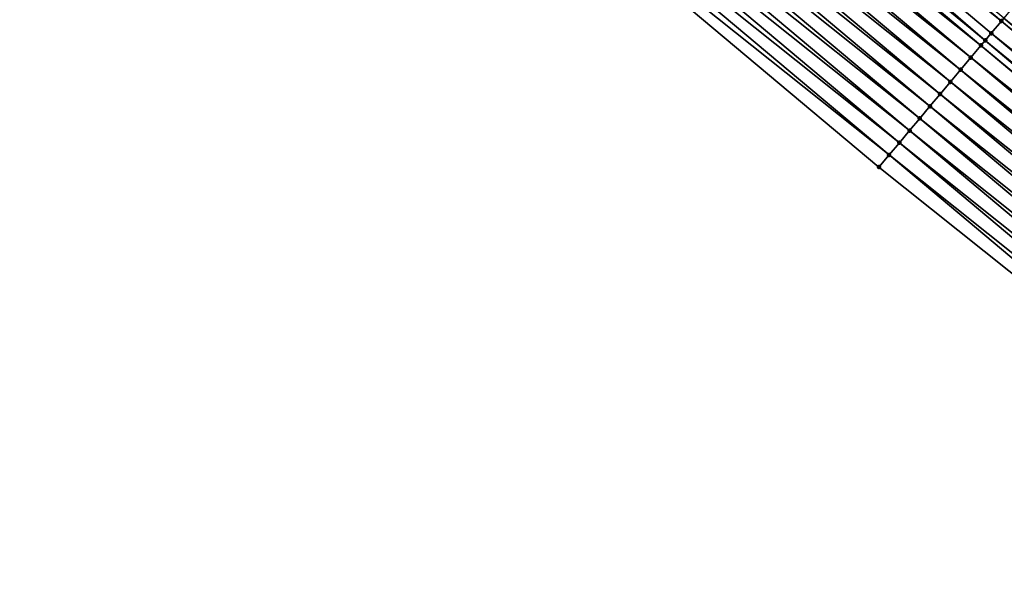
# Model space of a CAD drawing. Header units: feet. Extents: x 2007189 to 2022806, y 818621 to 837694.
# Tile 366 of 680: x 2015861 to 2015892, y 819830 to 819848. Entities that reach past the tile are written whole.
import ezdxf

# ---------------------------------------------------------------- set-up
doc = ezdxf.new("R2010")
doc.units = ezdxf.units.FT
doc.header["$MEASUREMENT"] = 0
doc.layers.add('I-77-MM17-21_SB-Surface-Border', color=7, linetype='Continuous')
doc.layers.add('I-77-MM17-21_SB-Surface-TIN', color=7, linetype='Continuous')
doc.layers.add('Road Shots', color=141, linetype='Continuous', lineweight=100)
doc.layers.add('Road X-Section', color=40, linetype='Continuous', lineweight=13)

msp = doc.modelspace()

# ---------------------------------------------------------------- linework, layer by layer
at = {"layer": 'I-77-MM17-21_SB-Surface-Border', "color": 3, "linetype": 'Continuous', "lineweight": -3}
msp.add_polyline3d([(2016029.865235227, 819732.0650542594, 262.5527761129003), (2016014.556799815, 819744.9336030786, 262.322982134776), (2015997.529194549, 819755.7494365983, 261.8989412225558), (2015982.966599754, 819769.508006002, 261.7257596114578), (2015966.527341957, 819781.0269436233, 261.4002659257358), (2015950.512199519, 819793.0521301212, 261.1147115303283), (2015934.53816178, 819805.1264654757, 260.8374607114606), (2015918.980778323, 819817.7036647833, 260.5992700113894), (2015903.779379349, 819830.7000656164, 260.3867325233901), (2015888.140646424, 819843.174462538, 260.1228080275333), (2015872.823051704, 819856.0320962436, 259.8927330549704), (2015857.55252333, 819868.9453029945, 259.6370129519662), (2015842.651357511, 819882.2992977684, 259.4203207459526), (2015827.433317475, 819895.2748608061, 259.1556216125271), (2015813.555729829, 819909.8493931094, 258.9968771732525), (2015798.68711123, 819923.2419134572, 258.76738464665)], dxfattribs=at)
at = {"layer": 'I-77-MM17-21_SB-Surface-TIN', "color": 128, "linetype": 'Continuous', "lineweight": -3}
for points in [[(2015891.99589637, 819847.7719680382, 260.3626671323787), (2015876.678277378, 819860.6296221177, 260.1351328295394), (2015876.356832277, 819860.2466429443, 260.1333697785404)], [(2015891.99589637, 819847.7719680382, 260.3626671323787), (2015892.069391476, 819847.8595959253, 260.3663480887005), (2015876.678277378, 819860.6296221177, 260.1351328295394)], [(2015891.486362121, 819847.1647335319, 260.3516136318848), (2015876.356832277, 819860.2466429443, 260.1333697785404), (2015876.035599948, 819859.8634851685, 260.1093549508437)], [(2015891.486362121, 819847.1647335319, 260.3516136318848), (2015891.67442752, 819847.3890087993, 260.3633879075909), (2015876.356832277, 819860.2466429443, 260.1333697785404)], [(2015891.67442752, 819847.3890087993, 260.3633879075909), (2015891.99589637, 819847.7719680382, 260.3626671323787), (2015876.356832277, 819860.2466429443, 260.1333697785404)], [(2015891.353192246, 819847.0058534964, 260.3396813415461), (2015876.035599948, 819859.8634851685, 260.1093549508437), (2015875.714371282, 819859.4803243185, 260.0849571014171)], [(2015891.353192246, 819847.0058534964, 260.3396813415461), (2015891.486362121, 819847.1647335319, 260.3516136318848), (2015876.035599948, 819859.8634851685, 260.1093549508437)], [(2015891.031991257, 819846.6226694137, 260.3123891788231), (2015875.714371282, 819859.4803243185, 260.0849571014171), (2015875.393141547, 819859.097164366, 260.0606710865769)], [(2015891.031991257, 819846.6226694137, 260.3123891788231), (2015891.353192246, 819847.0058534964, 260.3396813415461), (2015875.714371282, 819859.4803243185, 260.0849571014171)], [(2015890.710750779, 819846.2395184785, 260.2892268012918), (2015875.393141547, 819859.097164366, 260.0606710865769), (2015875.071902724, 819858.7140120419, 260.0373354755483)], [(2015890.710750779, 819846.2395184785, 260.2892268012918), (2015891.031991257, 819846.6226694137, 260.3123891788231), (2015875.393141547, 819859.097164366, 260.0606710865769)], [(2015890.389447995, 819845.8564198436, 260.2725804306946), (2015875.071902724, 819858.7140120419, 260.0373354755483), (2015874.750668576, 819858.3308557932, 260.013510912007)], [(2015890.389447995, 819845.8564198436, 260.2725804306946), (2015890.710750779, 819846.2395184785, 260.2892268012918), (2015875.071902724, 819858.7140120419, 260.0373354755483)], [(2015890.068196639, 819845.4732780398, 260.2505557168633), (2015874.750668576, 819858.3308557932, 260.013510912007), (2015874.429415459, 819857.9477154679, 259.9916701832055)], [(2015890.068196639, 819845.4732780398, 260.2505557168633), (2015890.389447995, 819845.8564198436, 260.2725804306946), (2015874.750668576, 819858.3308557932, 260.013510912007)], [(2015889.746936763, 819845.0901433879, 260.2294220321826), (2015874.429415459, 819857.9477154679, 259.9916701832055), (2015874.108152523, 819857.5645833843, 259.9708563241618)], [(2015889.746936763, 819845.0901433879, 260.2294220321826), (2015890.068196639, 819845.4732780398, 260.2505557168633), (2015874.429415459, 819857.9477154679, 259.9916701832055)], [(2015889.425685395, 819844.7070015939, 260.207398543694), (2015874.108152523, 819857.5645833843, 259.9708563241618), (2015873.786873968, 819857.1814644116, 259.9516758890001)], [(2015889.425685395, 819844.7070015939, 260.207398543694), (2015889.746936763, 819845.0901433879, 260.2294220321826), (2015874.108152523, 819857.5645833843, 259.9708563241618)], [(2015889.104424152, 819844.3238680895, 260.1864078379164), (2015873.786873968, 819857.1814644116, 259.9516758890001), (2015873.465599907, 819856.7983416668, 259.9320255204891)], [(2015889.104424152, 819844.3238680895, 260.1864078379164), (2015889.425685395, 819844.7070015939, 260.207398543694), (2015873.786873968, 819857.1814644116, 259.9516758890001)], [(2015888.783158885, 819843.9407379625, 260.1658379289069), (2015873.465599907, 819856.7983416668, 259.9320255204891), (2015873.144310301, 819856.4152319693, 259.914000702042)], [(2015888.783158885, 819843.9407379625, 260.1658379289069), (2015889.104424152, 819844.3238680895, 260.1864078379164), (2015873.465599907, 819856.7983416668, 259.9320255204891)], [(2015888.46190155, 819843.5576011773, 260.1444384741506), (2015873.144310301, 819856.4152319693, 259.914000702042), (2015872.823051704, 819856.0320962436, 259.8927330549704)], [(2015888.46190155, 819843.5576011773, 260.1444384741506), (2015888.783158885, 819843.9407379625, 260.1658379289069), (2015873.144310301, 819856.4152319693, 259.914000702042)], [(2015888.140646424, 819843.174462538, 260.1228080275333), (2015888.46190155, 819843.5576011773, 260.1444384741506), (2015872.823051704, 819856.0320962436, 259.8927330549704)], [(2015907.539085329, 819835.1834502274, 260.611288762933), (2015892.31720445, 819848.1550622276, 260.3787596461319), (2015892.069391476, 819847.8595959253, 260.3663480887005)], [(2015907.272036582, 819834.8651029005, 260.6006793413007), (2015891.99589637, 819847.7719680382, 260.3626671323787), (2015891.67442752, 819847.3890087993, 260.3633879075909)], [(2015891.99589637, 819847.7719680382, 260.3626671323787), (2015907.386924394, 819835.0020140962, 260.602878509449), (2015892.069391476, 819847.8595959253, 260.3663480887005)], [(2015907.313432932, 819834.914383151, 260.5988164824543), (2015907.386924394, 819835.0020140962, 260.602878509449), (2015891.99589637, 819847.7719680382, 260.3626671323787)], [(2015907.272036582, 819834.8651029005, 260.6006793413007), (2015907.313432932, 819834.914383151, 260.5988164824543), (2015891.99589637, 819847.7719680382, 260.3626671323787)], [(2015907.539085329, 819835.1834502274, 260.611288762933), (2015892.069391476, 819847.8595959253, 260.3663480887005), (2015907.386924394, 819835.0020140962, 260.602878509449)], [(2015906.763113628, 819834.2586303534, 260.5913617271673), (2015891.486362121, 819847.1647335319, 260.3516136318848), (2015891.353192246, 819847.0058534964, 260.3396813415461)], [(2015906.991928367, 819834.5314538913, 260.603272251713), (2015891.67442752, 819847.3890087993, 260.3633879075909), (2015891.486362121, 819847.1647335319, 260.3516136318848)], [(2015906.763113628, 819834.2586303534, 260.5913617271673), (2015906.991928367, 819834.5314538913, 260.603272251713), (2015891.486362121, 819847.1647335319, 260.3516136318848)], [(2015906.991928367, 819834.5314538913, 260.603272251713), (2015907.272036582, 819834.8651029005, 260.6006793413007), (2015891.67442752, 819847.3890087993, 260.3633879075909)], [(2015906.670653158, 819834.1483321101, 260.5837420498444), (2015891.353192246, 819847.0058534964, 260.3396813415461), (2015891.031991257, 819846.6226694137, 260.3123891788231)], [(2015906.670653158, 819834.1483321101, 260.5837420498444), (2015906.763113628, 819834.2586303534, 260.5913617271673), (2015891.353192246, 819847.0058534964, 260.3396813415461)], [(2015906.349478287, 819833.7651261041, 260.5537184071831), (2015891.031991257, 819846.6226694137, 260.3123891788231), (2015890.710750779, 819846.2395184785, 260.2892268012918)], [(2015906.349478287, 819833.7651261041, 260.5537184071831), (2015906.670653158, 819834.1483321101, 260.5837420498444), (2015891.031991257, 819846.6226694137, 260.3123891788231)], [(2015906.02824045, 819833.3819729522, 260.530279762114), (2015890.710750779, 819846.2395184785, 260.2892268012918), (2015890.389447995, 819845.8564198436, 260.2725804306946)], [(2015906.02824045, 819833.3819729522, 260.530279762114), (2015906.349478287, 819833.7651261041, 260.5537184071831), (2015890.710750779, 819846.2395184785, 260.2892268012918)], [(2015905.706959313, 819832.9988561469, 260.5113695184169), (2015890.389447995, 819845.8564198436, 260.2725804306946), (2015890.068196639, 819845.4732780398, 260.2505557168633)], [(2015905.706959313, 819832.9988561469, 260.5113695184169), (2015906.02824045, 819833.3819729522, 260.530279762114), (2015890.389447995, 819845.8564198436, 260.2725804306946)], [(2015905.385731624, 819832.6156944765, 260.4868695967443), (2015890.068196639, 819845.4732780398, 260.2505557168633), (2015889.746936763, 819845.0901433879, 260.2294220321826)], [(2015905.385731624, 819832.6156944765, 260.4868695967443), (2015905.706959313, 819832.9988561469, 260.5113695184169), (2015890.068196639, 819845.4732780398, 260.2505557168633)], [(2015905.064482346, 819832.2325509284, 260.4646274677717), (2015889.746936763, 819845.0901433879, 260.2294220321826), (2015889.425685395, 819844.7070015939, 260.207398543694)], [(2015905.064482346, 819832.2325509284, 260.4646274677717), (2015905.385731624, 819832.6156944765, 260.4868695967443), (2015889.746936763, 819845.0901433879, 260.2294220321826)], [(2015904.743218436, 819831.849419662, 260.4439155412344), (2015889.425685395, 819844.7070015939, 260.207398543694), (2015889.104424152, 819844.3238680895, 260.1864078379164)], [(2015904.743218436, 819831.849419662, 260.4439155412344), (2015905.064482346, 819832.2325509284, 260.4646274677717), (2015889.425685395, 819844.7070015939, 260.207398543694)], [(2015904.42193465, 819831.4663050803, 260.425282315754), (2015889.104424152, 819844.3238680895, 260.1864078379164), (2015888.783158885, 819843.9407379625, 260.1658379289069)], [(2015904.42193465, 819831.4663050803, 260.425282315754), (2015904.743218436, 819831.849419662, 260.4439155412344), (2015889.104424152, 819844.3238680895, 260.1864078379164)], [(2015904.100651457, 819831.0831900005, 260.4065870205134), (2015888.783158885, 819843.9407379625, 260.1658379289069), (2015888.46190155, 819843.5576011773, 260.1444384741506)], [(2015904.100651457, 819831.0831900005, 260.4065870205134), (2015904.42193465, 819831.4663050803, 260.425282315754), (2015888.783158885, 819843.9407379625, 260.1658379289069)], [(2015903.779379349, 819830.7000656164, 260.3867325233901), (2015888.46190155, 819843.5576011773, 260.1444384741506), (2015888.140646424, 819843.174462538, 260.1228080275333)], [(2015903.779379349, 819830.7000656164, 260.3867325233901), (2015904.100651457, 819831.0831900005, 260.4065870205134), (2015888.46190155, 819843.5576011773, 260.1444384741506)]]:
    msp.add_3dface(points, dxfattribs=at)
at = {"layer": 'Road Shots', "lineweight": 100}
for p in [(2015891.99589637, 819847.7719680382, 260.3626671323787), (2015891.486362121, 819847.1647335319, 260.3516136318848), (2015891.67442752, 819847.3890087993, 260.3633879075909), (2015891.353192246, 819847.0058534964, 260.3396813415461), (2015891.031991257, 819846.6226694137, 260.3123891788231), (2015890.710750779, 819846.2395184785, 260.2892268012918), (2015890.389447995, 819845.8564198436, 260.2725804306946), (2015890.068196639, 819845.4732780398, 260.2505557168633), (2015889.746936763, 819845.0901433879, 260.2294220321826), (2015889.425685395, 819844.7070015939, 260.207398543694), (2015889.104424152, 819844.3238680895, 260.1864078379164), (2015888.783158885, 819843.9407379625, 260.1658379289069), (2015888.46190155, 819843.5576011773, 260.1444384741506), (2015888.140646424, 819843.174462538, 260.1228080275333)]:
    msp.add_point(p, dxfattribs=at)
at = {"layer": 'Road X-Section', "extrusion": (0.7658703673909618, -0.6428738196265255, 0.01248328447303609), "elevation": 1016856.525021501, "flags": 128}
msp.add_lwpolyline([(1924038.719153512, -12434.01033329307), (1924038.219153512, -12433.99549029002), (1924037.719153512, -12433.98986675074), (1924037.219153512, -12433.97555493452), (1924036.719153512, -12433.95962942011), (1924036.219153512, -12433.93282578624), (1924035.719153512, -12433.91478706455), (1924035.308367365, -12433.91179339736), (1924035.219153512, -12433.91221458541), (1924034.719153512, -12433.91713411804), (1924034.219153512, -12433.9178824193), (1924034.004367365, -12433.91934947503), (1924033.719153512, -12433.92468016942), (1924033.219153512, -12433.93339758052), (1924032.719153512, -12433.94277024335), (1924032.219153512, -12433.95218226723), (1924031.719153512, -12433.95932005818), (1924031.219153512, -12433.96741908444), (1924030.719153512, -12433.97631862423), (1924030.219153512, -12433.98585835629), (1924029.719153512, -12433.99556429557), (1924029.219153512, -12434.00637767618), (1924028.719153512, -12434.01514151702), (1924028.219153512, -12434.02385539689), (1924027.719153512, -12434.03425700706), (1924027.219153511, -12434.04581817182), (1924026.719153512, -12434.05420541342), (1924026.219153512, -12434.06106017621), (1924025.719153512, -12434.06995901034), (1924025.219153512, -12434.07817961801), (1924024.719153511, -12434.0896707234), (1924024.219153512, -12434.0986933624), (1924023.719153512, -12434.10944957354), (1924023.219153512, -12434.12045682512), (1924022.719153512, -12434.12541052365), (1924022.219153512, -12434.13380088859), (1924021.719153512, -12434.14222752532), (1924021.219153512, -12434.15087011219), (1924020.719153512, -12434.15915681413), (1924020.219153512, -12434.16639695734), (1924019.719153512, -12434.17469726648), (1924019.219153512, -12434.18287521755), (1924018.719153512, -12434.18924296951), (1924018.219153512, -12434.19638905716), (1924017.719153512, -12434.20567614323), (1924017.219153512, -12434.21211669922), (1924016.719153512, -12434.21995731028), (1924016.219153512, -12434.22868026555), (1924015.719153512, -12434.23741325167), (1924015.219153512, -12434.24454088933), (1924014.719153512, -12434.25184783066), (1924014.219153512, -12434.25874601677), (1924013.719153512, -12434.26607985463), (1924013.219153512, -12434.27376292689), (1924012.719153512, -12434.28241735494), (1924012.219153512, -12434.29190241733), (1924011.719153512, -12434.29938151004), (1924011.219153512, -12434.31547527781), (1924010.719153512, -12434.31475444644), (1924010.426462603, -12434.32652963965), (1924010.219153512, -12434.33846285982), (1924009.719153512, -12434.3657571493), (1924009.219153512, -12434.38892133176), (1924008.719153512, -12434.40556899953), (1924008.219153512, -12434.42759542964), (1924007.719153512, -12434.44873076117), (1924007.219153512, -12434.47075596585), (1924006.719153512, -12434.49174830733), (1924006.219153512, -12434.51231981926), (1924005.719153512, -12434.53372094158), (1924005.219153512, -12434.55535307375)], dxfattribs=at)

doc.saveas('drawing.dxf')
